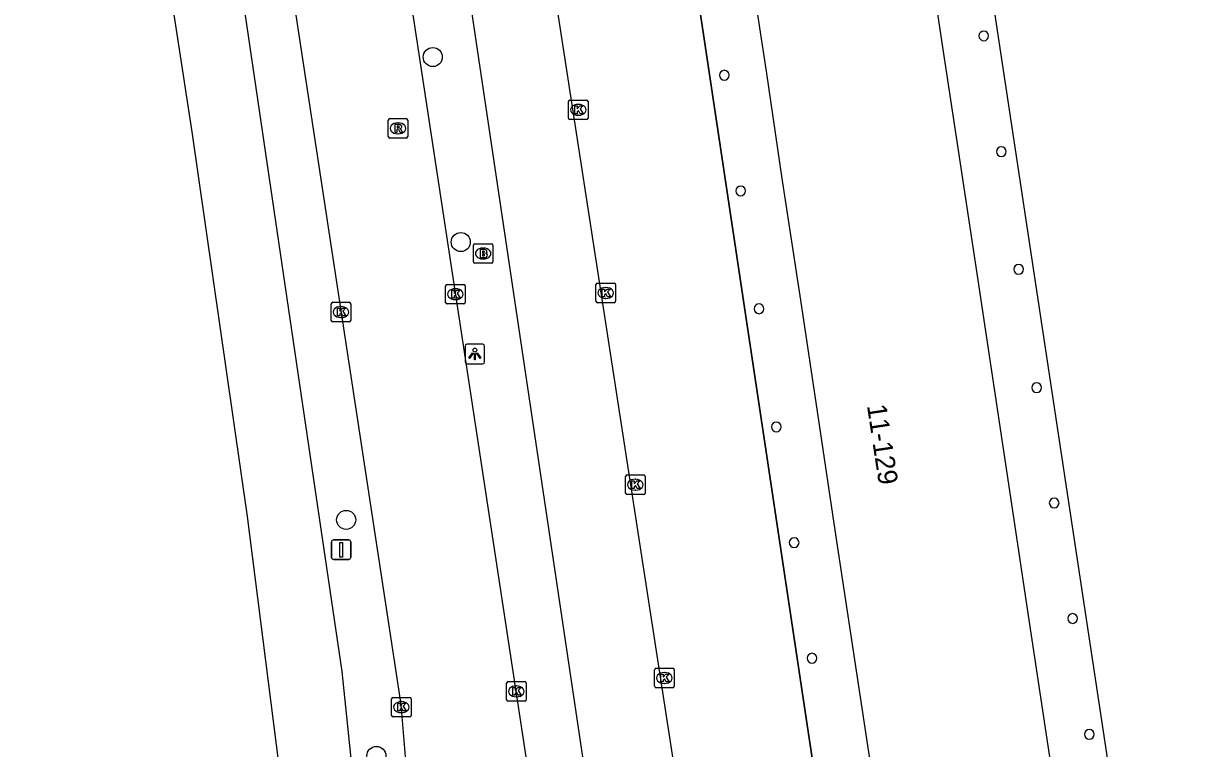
# Model space of a CAD drawing. Extents: x 163010 to 163853, y 382793 to 383982.
# Drawn here: x 163170.5 to 163230.4, y 383329.7 to 383366.9 of the extents above; entities that cross this region are included whole.
import ezdxf

# ---------------------------------------------------------------- set-up
doc = ezdxf.new("R2010")
doc.units = 0
for name, color, linetype in [('IMGEO_Boom', 7, 'Continuous'), ('IMGEO_Brandkraan', 7, 'Continuous'), ('IMGEO_Kolk', 7, 'Continuous'), ('IMGEO_Lichtpunt', 7, 'Continuous'), ('IMGEO_Pand', 7, 'Continuous'), ('IMGEO_Pand_nummerreeks', 7, 'Continuous'), ('IMGEO_Pand_overbouw', 7, 'Continuous'), ('IMGEO_Rijbaan_lokaal_open', 7, 'Continuous'), ('IMGEO_Rijbaan_regionaal_gesloten', 7, 'Continuous'), ('IMGEO_Rioolput', 7, 'Continuous'), ('IMGEO_Verkeersbordpaal', 7, 'Continuous'), ('IMGEO_Voetpad_open', 7, 'Continuous')]:
    doc.layers.add(name, color=color, linetype=linetype)

msp = doc.modelspace()

# ---------------------------------------------------------------- linework, layer by layer
at = {"layer": 'IMGEO_Boom'}
for centre in [(163191.527, 383365.212), (163192.963, 383355.72), (163187.086, 383341.46), (163188.634, 383329.343)]:
    msp.add_circle(centre, 0.489, dxfattribs=at)
at = {"layer": 'IMGEO_Brandkraan'}
for p, q in [((163193.685, 383355.628), (163194.537, 383355.628)), ((163193.61, 383354.702), (163193.61, 383355.554)), ((163194.098, 383355.408), (163194.123, 383355.408)), ((163194.611, 383355.554), (163194.611, 383354.702)), ((163194.537, 383354.628), (163193.685, 383354.628)), ((163194.121, 383354.848), (163194.096, 383354.848))]:
    msp.add_line(p, q, dxfattribs=at)
for points in [[(163193.685, 383355.628), (163194.537, 383355.628)], [(163193.61, 383354.702), (163193.61, 383355.554)], [(163193.958, 383355.328), (163193.958, 383354.928), (163194.171, 383354.928)], [(163194.189, 383355.328), (163193.958, 383355.328)], [(163194.137, 383355.247), (163194.083, 383355.247), (163194.083, 383355.171)], [(163194.083, 383355.171), (163194.136, 383355.171)], [(163194.145, 383355.095), (163194.083, 383355.095), (163194.083, 383355.014)], [(163194.083, 383355.014), (163194.145, 383355.014)], [(163194.611, 383355.554), (163194.611, 383354.702)], [(163194.537, 383354.628), (163193.685, 383354.628)]]:
    msp.add_lwpolyline(points, dxfattribs=at)
for centre, radius, start, end in [((163193.687, 383355.552), 0.0765, 91.55205, 178.44795), ((163193.687, 383355.552), 0.0765, 91.55205, 178.44795), ((163194.535, 383355.552), 0.0765, 1.55205, 88.44795), ((163194.535, 383355.552), 0.0765, 1.55205, 88.44795), ((163194.138, 383355.209), 0.0379, 267.82845, 90.93552), ((163194.146, 383355.054), 0.0404, 269.87594, 90.50774), ((163194.193, 383355.183), 0.145, 59.4692, 91.53667), ((163194.218, 383355.23), 0.0922, 285.51372, 58.15012), ((163194.223, 383355.038), 0.105, 301.31148, 78.98903), ((163193.687, 383354.704), 0.0765, 181.55205, 268.44795), ((163193.687, 383354.704), 0.0765, 181.55205, 268.44795), ((163194.177, 383355.179), 0.251, 268.66757, 293.53466), ((163194.535, 383354.704), 0.0765, 271.55205, 358.44795), ((163194.535, 383354.704), 0.0765, 271.55205, 358.44795)]:
    msp.add_arc(centre, radius, start, end, dxfattribs=at)
for centre, major_axis, ratio, start_param, end_param in [((163194.097, 383355.128), (-0.387, 0.002), 0.722429, 4.712389, 7.853982), ((163194.122, 383355.128), (-0.39, 0.002), 0.717154, 1.570796, 4.712389)]:
    msp.add_ellipse(centre, major_axis=major_axis, ratio=ratio, start_param=start_param, end_param=end_param, dxfattribs=at)
at = {"layer": 'IMGEO_Kolk'}
for p, q in [((163198.488, 383362.08), (163198.488, 383362.932)), ((163198.563, 383363.006), (163199.415, 383363.006)), ((163198.976, 383362.786), (163199.001, 383362.786)), ((163199.489, 383362.932), (163199.489, 383362.08)), ((163198.999, 383362.226), (163198.974, 383362.226)), ((163199.415, 383362.006), (163198.563, 383362.006)), ((163192.187, 383352.619), (163192.187, 383353.471)), ((163192.262, 383353.545), (163193.114, 383353.545)), ((163192.675, 383353.325), (163192.7, 383353.325)), ((163193.188, 383353.471), (163193.188, 383352.619)), ((163199.897, 383352.68), (163199.897, 383353.532)), ((163199.972, 383353.606), (163200.824, 383353.606)), ((163200.385, 383353.386), (163200.41, 383353.386)), ((163200.898, 383353.532), (163200.898, 383352.68)), ((163186.395, 383352.625), (163187.247, 383352.625)), ((163192.698, 383352.765), (163192.673, 383352.765)), ((163200.824, 383352.606), (163199.972, 383352.606)), ((163200.408, 383352.826), (163200.383, 383352.826)), ((163186.32, 383351.699), (163186.32, 383352.551)), ((163186.808, 383352.405), (163186.833, 383352.405)), ((163187.321, 383352.551), (163187.321, 383351.699)), ((163193.114, 383352.545), (163192.262, 383352.545)), ((163187.247, 383351.625), (163186.395, 383351.625)), ((163186.831, 383351.845), (163186.806, 383351.845)), ((163201.415, 383342.838), (163201.415, 383343.69)), ((163201.49, 383343.764), (163202.342, 383343.764)), ((163202.416, 383343.69), (163202.416, 383342.838)), ((163201.926, 383342.984), (163201.901, 383342.984)), ((163201.903, 383343.544), (163201.928, 383343.544)), ((163202.342, 383342.764), (163201.49, 383342.764)), ((163202.906, 383332.918), (163202.906, 383333.77)), ((163202.981, 383333.844), (163203.833, 383333.844)), ((163203.394, 383333.624), (163203.419, 383333.624)), ((163203.907, 383333.77), (163203.907, 383332.918)), ((163195.316, 383332.232), (163195.316, 383333.084)), ((163195.391, 383333.158), (163196.243, 383333.158)), ((163195.804, 383332.938), (163195.829, 383332.938)), ((163196.317, 383333.084), (163196.317, 383332.232)), ((163203.833, 383332.844), (163202.981, 383332.844)), ((163203.417, 383333.064), (163203.392, 383333.064)), ((163189.415, 383331.425), (163189.415, 383332.277)), ((163189.49, 383332.351), (163190.342, 383332.351)), ((163190.416, 383332.277), (163190.416, 383331.425)), ((163195.827, 383332.378), (163195.802, 383332.378)), ((163189.903, 383332.131), (163189.928, 383332.131)), ((163196.243, 383332.158), (163195.391, 383332.158)), ((163190.342, 383331.351), (163189.49, 383331.351)), ((163189.926, 383331.571), (163189.901, 383331.571))]:
    msp.add_line(p, q, dxfattribs=at)
for points in [[(163198.488, 383362.08), (163198.488, 383362.932)], [(163198.563, 383363.006), (163199.415, 383363.006)], [(163199.489, 383362.932), (163199.489, 383362.08)], [(163198.809, 383362.706), (163198.932, 383362.706), (163198.932, 383362.555), (163199.062, 383362.706), (163199.226, 383362.706), (163199.08, 383362.555), (163199.233, 383362.306), (163199.081, 383362.306), (163198.996, 383362.47), (163198.932, 383362.403), (163198.932, 383362.306), (163198.809, 383362.306), (163198.809, 383362.706)], [(163199.415, 383362.006), (163198.563, 383362.006)], [(163192.187, 383352.619), (163192.187, 383353.471)], [(163192.262, 383353.545), (163193.114, 383353.545)], [(163192.508, 383353.245), (163192.631, 383353.245), (163192.631, 383353.094), (163192.761, 383353.245), (163192.925, 383353.245), (163192.779, 383353.094), (163192.932, 383352.845), (163192.78, 383352.845), (163192.695, 383353.009), (163192.631, 383352.942), (163192.631, 383352.845), (163192.508, 383352.845), (163192.508, 383353.245)], [(163193.188, 383353.471), (163193.188, 383352.619)], [(163199.897, 383352.68), (163199.897, 383353.532)], [(163199.972, 383353.606), (163200.824, 383353.606)], [(163200.218, 383353.306), (163200.341, 383353.306), (163200.341, 383353.155), (163200.471, 383353.306), (163200.635, 383353.306), (163200.489, 383353.155), (163200.642, 383352.906), (163200.49, 383352.906), (163200.405, 383353.07), (163200.341, 383353.003), (163200.341, 383352.906), (163200.218, 383352.906), (163200.218, 383353.306)], [(163200.898, 383353.532), (163200.898, 383352.68)], [(163186.395, 383352.625), (163187.247, 383352.625)], [(163200.824, 383352.606), (163199.972, 383352.606)], [(163186.32, 383351.699), (163186.32, 383352.551)], [(163186.641, 383352.325), (163186.764, 383352.325), (163186.764, 383352.174), (163186.894, 383352.325), (163187.058, 383352.325), (163186.912, 383352.174), (163187.065, 383351.925), (163186.913, 383351.925), (163186.828, 383352.089), (163186.764, 383352.022), (163186.764, 383351.925), (163186.641, 383351.925), (163186.641, 383352.325)], [(163187.321, 383352.551), (163187.321, 383351.699)], [(163193.114, 383352.545), (163192.262, 383352.545)], [(163187.247, 383351.625), (163186.395, 383351.625)], [(163201.415, 383342.838), (163201.415, 383343.69)], [(163201.49, 383343.764), (163202.342, 383343.764)], [(163202.416, 383343.69), (163202.416, 383342.838)], [(163201.736, 383343.464), (163201.859, 383343.464), (163201.859, 383343.313), (163201.989, 383343.464), (163202.153, 383343.464), (163202.007, 383343.313), (163202.16, 383343.064), (163202.008, 383343.064), (163201.923, 383343.228), (163201.859, 383343.161), (163201.859, 383343.064), (163201.736, 383343.064), (163201.736, 383343.464)], [(163202.342, 383342.764), (163201.49, 383342.764)], [(163202.906, 383332.918), (163202.906, 383333.77)], [(163202.981, 383333.844), (163203.833, 383333.844)], [(163203.227, 383333.544), (163203.35, 383333.544), (163203.35, 383333.393), (163203.48, 383333.544), (163203.644, 383333.544), (163203.498, 383333.393), (163203.651, 383333.144), (163203.499, 383333.144), (163203.414, 383333.308), (163203.35, 383333.241), (163203.35, 383333.144), (163203.227, 383333.144), (163203.227, 383333.544)], [(163203.907, 383333.77), (163203.907, 383332.918)], [(163195.316, 383332.232), (163195.316, 383333.084)], [(163195.391, 383333.158), (163196.243, 383333.158)], [(163195.637, 383332.858), (163195.76, 383332.858), (163195.76, 383332.707), (163195.89, 383332.858), (163196.054, 383332.858), (163195.908, 383332.707), (163196.061, 383332.458), (163195.909, 383332.458), (163195.824, 383332.622), (163195.76, 383332.555), (163195.76, 383332.458), (163195.637, 383332.458), (163195.637, 383332.858)], [(163196.317, 383333.084), (163196.317, 383332.232)], [(163203.833, 383332.844), (163202.981, 383332.844)], [(163189.415, 383331.425), (163189.415, 383332.277)], [(163189.49, 383332.351), (163190.342, 383332.351)], [(163190.416, 383332.277), (163190.416, 383331.425)], [(163189.736, 383332.051), (163189.859, 383332.051), (163189.859, 383331.9), (163189.989, 383332.051), (163190.153, 383332.051), (163190.007, 383331.9), (163190.16, 383331.651), (163190.008, 383331.651), (163189.923, 383331.815), (163189.859, 383331.748), (163189.859, 383331.651), (163189.736, 383331.651), (163189.736, 383332.051)], [(163196.243, 383332.158), (163195.391, 383332.158)], [(163190.342, 383331.351), (163189.49, 383331.351)]]:
    msp.add_lwpolyline(points, dxfattribs=at)
for centre, start, end in [((163198.565, 383362.93), 91.55205, 178.44795), ((163198.565, 383362.93), 91.55205, 178.44795), ((163199.413, 383362.93), 1.55205, 88.44795), ((163199.413, 383362.93), 1.55205, 88.44795), ((163198.565, 383362.082), 181.55205, 268.44795), ((163198.565, 383362.082), 181.55205, 268.44795), ((163199.413, 383362.082), 271.55205, 358.44795), ((163199.413, 383362.082), 271.55205, 358.44795), ((163192.264, 383353.469), 91.55205, 178.44795), ((163192.264, 383353.469), 91.55205, 178.44795), ((163193.112, 383353.469), 1.55205, 88.44795), ((163193.112, 383353.469), 1.55205, 88.44795), ((163199.974, 383353.53), 91.55205, 178.44795), ((163199.974, 383353.53), 91.55205, 178.44795), ((163200.822, 383353.53), 1.55205, 88.44795), ((163200.822, 383353.53), 1.55205, 88.44795), ((163186.397, 383352.549), 91.55205, 178.44795), ((163186.397, 383352.549), 91.55205, 178.44795), ((163187.245, 383352.549), 1.55205, 88.44795), ((163187.245, 383352.549), 1.55205, 88.44795), ((163192.264, 383352.621), 181.55205, 268.44795), ((163192.264, 383352.621), 181.55205, 268.44795), ((163193.112, 383352.621), 271.55205, 358.44795), ((163193.112, 383352.621), 271.55205, 358.44795), ((163199.974, 383352.682), 181.55205, 268.44795), ((163199.974, 383352.682), 181.55205, 268.44795), ((163200.822, 383352.682), 271.55205, 358.44795), ((163200.822, 383352.682), 271.55205, 358.44795), ((163186.397, 383351.701), 181.55205, 268.44795), ((163186.397, 383351.701), 181.55205, 268.44795), ((163187.245, 383351.701), 271.55205, 358.44795), ((163187.245, 383351.701), 271.55205, 358.44795), ((163201.492, 383343.688), 91.55205, 178.44795), ((163201.492, 383343.688), 91.55205, 178.44795), ((163202.34, 383343.688), 1.55205, 88.44795), ((163202.34, 383343.688), 1.55205, 88.44795), ((163201.492, 383342.84), 181.55205, 268.44795), ((163201.492, 383342.84), 181.55205, 268.44795), ((163202.34, 383342.84), 271.55205, 358.44795), ((163202.34, 383342.84), 271.55205, 358.44795), ((163202.983, 383333.768), 91.55205, 178.44795), ((163202.983, 383333.768), 91.55205, 178.44795), ((163203.831, 383333.768), 1.55205, 88.44795), ((163203.831, 383333.768), 1.55205, 88.44795), ((163195.393, 383333.082), 91.55205, 178.44795), ((163195.393, 383333.082), 91.55205, 178.44795), ((163196.241, 383333.082), 1.55205, 88.44795), ((163196.241, 383333.082), 1.55205, 88.44795), ((163202.983, 383332.92), 181.55205, 268.44795), ((163202.983, 383332.92), 181.55205, 268.44795), ((163203.831, 383332.92), 271.55205, 358.44795), ((163203.831, 383332.92), 271.55205, 358.44795), ((163189.492, 383332.275), 91.55205, 178.44795), ((163189.492, 383332.275), 91.55205, 178.44795), ((163190.34, 383332.275), 1.55205, 88.44795), ((163190.34, 383332.275), 1.55205, 88.44795), ((163195.393, 383332.234), 181.55205, 268.44795), ((163195.393, 383332.234), 181.55205, 268.44795), ((163196.241, 383332.234), 271.55205, 358.44795), ((163196.241, 383332.234), 271.55205, 358.44795), ((163189.492, 383331.427), 181.55205, 268.44795), ((163189.492, 383331.427), 181.55205, 268.44795), ((163190.34, 383331.427), 271.55205, 358.44795), ((163190.34, 383331.427), 271.55205, 358.44795)]:
    msp.add_arc(centre, 0.0765, start, end, dxfattribs=at)
for centre, major_axis, ratio, start_param, end_param in [((163198.975, 383362.506), (-0.387, 0.002), 0.722429, 4.712389, 7.853982), ((163199, 383362.506), (-0.39, 0.002), 0.717154, 1.570796, 4.712389), ((163192.674, 383353.045), (-0.387, 0.002), 0.722429, 4.712389, 7.853982), ((163192.699, 383353.045), (-0.39, 0.002), 0.717154, 1.570796, 4.712389), ((163200.384, 383353.106), (-0.387, 0.002), 0.722429, 4.712389, 7.853982), ((163200.409, 383353.106), (-0.39, 0.002), 0.717154, 1.570796, 4.712389), ((163186.807, 383352.125), (-0.387, 0.002), 0.722429, 4.712389, 7.853982), ((163186.832, 383352.125), (-0.39, 0.002), 0.717154, 1.570796, 4.712389), ((163201.902, 383343.264), (-0.387, 0.002), 0.722429, 4.712389, 7.853982), ((163201.927, 383343.264), (-0.39, 0.002), 0.717154, 1.570796, 4.712389), ((163203.393, 383333.344), (-0.387, 0.002), 0.722429, 4.712389, 7.853982), ((163203.418, 383333.344), (-0.39, 0.002), 0.717154, 1.570796, 4.712389), ((163195.803, 383332.658), (-0.387, 0.002), 0.722429, 4.712389, 7.853982), ((163195.828, 383332.658), (-0.39, 0.002), 0.717154, 1.570796, 4.712389), ((163189.902, 383331.851), (-0.387, 0.002), 0.722429, 4.712389, 7.853982), ((163189.927, 383331.851), (-0.39, 0.002), 0.717154, 1.570796, 4.712389)]:
    msp.add_ellipse(centre, major_axis=major_axis, ratio=ratio, start_param=start_param, end_param=end_param, dxfattribs=at)
at = {"layer": 'IMGEO_Lichtpunt'}
for p, q in [((163193.186, 383350.376), (163193.186, 383349.569)), ((163193.186, 383350.376), (163193.186, 383349.569)), ((163194.088, 383350.471), (163193.28, 383350.471)), ((163194.088, 383350.471), (163193.28, 383350.471)), ((163194.182, 383349.569), (163194.182, 383350.376)), ((163194.182, 383349.569), (163194.182, 383350.376)), ((163193.28, 383349.475), (163194.088, 383349.475)), ((163193.28, 383349.475), (163194.088, 383349.475))]:
    msp.add_line(p, q, dxfattribs=at)
for points in [[(163193.56, 383350.04), (163193.599, 383350.012), (163193.411, 383349.75), (163193.373, 383349.777), (163193.56, 383350.04)], [(163193.662, 383349.992), (163193.709, 383349.992), (163193.709, 383349.67), (163193.662, 383349.67), (163193.662, 383349.992)], [(163193.772, 383350.012), (163193.81, 383350.039), (163193.997, 383349.777), (163193.958, 383349.749), (163193.772, 383350.012)]]:
    msp.add_lwpolyline(points, dxfattribs=at)
msp.add_circle((163193.685, 383350.174), 0.0994, dxfattribs=at)
for centre, start, end in [((163193.28, 383350.376), 90, 180), ((163193.28, 383350.376), 90, 180), ((163194.088, 383350.376), 0, 90), ((163194.088, 383350.376), 0, 90), ((163193.28, 383349.569), 180, 270), ((163193.28, 383349.569), 180, 270), ((163194.088, 383349.569), 270, 0), ((163194.088, 383349.569), 270, 360)]:
    msp.add_arc(centre, 0.0946, start, end, dxfattribs=at)
at = {"layer": 'IMGEO_Pand'}
for points in [[(163214.019, 383389.896), (163215.811, 383378.119), (163216.729, 383372), (163217.672, 383365.721), (163218.489, 383360.307), (163219.424, 383354.102), (163221.206, 383342.268), (163222.117, 383336.203), (163223.07, 383329.86), (163223.887, 383324.464), (163224.823, 383318.307), (163225.771, 383312.064), (163226.572, 383306.656), (163227.544, 383300.293)], [(163218.49, 383298.916), (163217.531, 383305.316), (163216.715, 383310.736), (163215.782, 383316.947), (163214.042, 383328.531), (163213.089, 383334.846), (163212.171, 383340.926), (163211.368, 383346.337), (163210.397, 383352.744), (163209.451, 383358.986), (163208.652, 383364.371), (163207.704, 383370.643), (163206.776, 383376.781), (163205.973, 383382.176), (163205.008, 383388.541)]]:
    msp.add_lwpolyline(points, dxfattribs=at)
for centre, start, end in [((163219.785, 383366.299), 90, 270), ((163219.785, 383366.299), 270, 90), ((163206.477, 383364.281), 90, 270), ((163206.477, 383364.281), 270, 90), ((163220.688, 383360.362), 90, 270), ((163220.688, 383360.362), 270, 90), ((163207.317, 383358.344), 90, 270), ((163207.317, 383358.344), 270, 90), ((163221.573, 383354.322), 90, 270), ((163221.573, 383354.322), 270, 90), ((163208.259, 383352.292), 90, 270), ((163208.259, 383352.292), 270, 90), ((163222.494, 383348.25), 90, 270), ((163222.494, 383348.25), 270, 90), ((163209.148, 383346.232), 90, 270), ((163209.148, 383346.232), 270, 90), ((163223.394, 383342.326), 90, 270), ((163223.394, 383342.326), 270, 90), ((163210.06, 383340.291), 90, 270), ((163210.06, 383340.291), 270, 90), ((163224.342, 383336.398), 90, 270), ((163224.342, 383336.398), 270, 90), ((163210.972, 383334.361), 90, 270), ((163210.972, 383334.361), 270, 90), ((163225.198, 383330.453), 90, 270), ((163225.198, 383330.453), 270, 90)]:
    msp.add_arc(centre, 0.25, start, end, dxfattribs=at)
at = {"layer": 'IMGEO_Pand_overbouw'}
for points in [[(163216.895, 383390.359), (163215.316, 383390.105), (163214.019, 383389.896), (163215.811, 383378.119), (163216.729, 383372), (163217.672, 383365.721), (163218.489, 383360.307), (163219.424, 383354.102), (163221.206, 383342.268), (163222.117, 383336.203), (163223.07, 383329.86), (163223.887, 383324.464), (163224.823, 383318.307), (163225.771, 383312.064), (163226.572, 383306.656), (163227.544, 383300.293), (163230.444, 383300.724)], [(163206.776, 383376.781), (163205.973, 383382.176), (163205.008, 383388.541), (163202.14, 383388.145), (163215.602, 383298.476), (163218.49, 383298.916), (163217.531, 383305.316), (163216.715, 383310.736), (163215.782, 383316.947), (163214.042, 383328.531), (163213.089, 383334.846), (163212.171, 383340.926), (163211.368, 383346.337), (163210.397, 383352.744), (163209.451, 383358.986), (163208.652, 383364.371), (163207.704, 383370.643)]]:
    msp.add_lwpolyline(points, close=True, dxfattribs=at)
at = {"layer": 'IMGEO_Rijbaan_lokaal_open'}
for points in [[(163194.875, 383399.875), (163194.254, 383399.939), (163193.63, 383400.057), (163192.997, 383400.118), (163192.362, 383400.123), (163191.729, 383400.071), (163191.103, 383399.963), (163190.489, 383399.799), (163189.892, 383399.581), (163189.318, 383399.311), (163188.914, 383399.081), (163188.514, 383398.745), (163188.146, 383398.374), (163187.813, 383397.972), (163187.516, 383397.541), (163187.26, 383397.086), (163187.045, 383396.61), (163186.873, 383396.116), (163186.746, 383395.609), (163186.665, 383395.093), (163186.64, 383394.795), (163186.629, 383392.895), (163198.684, 383313.676)], [(163189.626, 383316.72), (163190.174, 383321.636), (163190.297, 383327.264), (163189.904, 383331.976), (163180.551, 383393.43), (163180.139, 383396.019)], [(163215.602, 383298.476), (163202.14, 383388.145), (163205.008, 383388.541)], [(163194.782, 383387.944), (163208.685, 383297.697)]]:
    msp.add_lwpolyline(points, dxfattribs=at)
at = {"layer": 'IMGEO_Rijbaan_regionaal_gesloten'}
for points in [[(163186.341, 383296.644), (163186.215, 383301.895), (163185.236, 383313.83), (163184.039, 383325.745), (163182.032, 383341.64), (163179.185, 383361.372), (163176.149, 383381.221), (163173.105, 383401.129), (163170.496, 383416.864), (163167.702, 383432.568), (163165.593, 383444.417), (163163.278, 383456.29), (163160.943, 383468.26), (163153.991, 383500.14), (163134.503, 383591.15)], [(163188.636, 383316.666), (163186.886, 383333.684), (163184.717, 383348.4), (163178.343, 383391.65), (163177.182, 383399.153), (163177.037, 383400.66)]]:
    msp.add_lwpolyline(points, dxfattribs=at)
at = {"layer": 'IMGEO_Rioolput'}
for p, q in [((163189.243, 383361.128), (163189.243, 383361.98)), ((163189.318, 383362.054), (163190.17, 383362.054)), ((163189.731, 383361.834), (163189.756, 383361.834)), ((163190.244, 383361.98), (163190.244, 383361.128)), ((163190.17, 383361.054), (163189.318, 383361.054)), ((163189.754, 383361.274), (163189.729, 383361.274))]:
    msp.add_line(p, q, dxfattribs=at)
for points in [[(163189.243, 383361.128), (163189.243, 383361.98)], [(163189.318, 383362.054), (163190.17, 383362.054)], [(163189.832, 383361.752), (163189.58, 383361.754), (163189.58, 383361.354)], [(163189.758, 383361.673), (163189.704, 383361.673), (163189.704, 383361.592)], [(163189.704, 383361.592), (163189.756, 383361.592)], [(163190.244, 383361.98), (163190.244, 383361.128)], [(163190.17, 383361.054), (163189.318, 383361.054)], [(163189.58, 383361.354), (163189.704, 383361.354), (163189.704, 383361.516), (163189.715, 383361.516)], [(163189.762, 383361.487), (163189.833, 383361.354), (163189.973, 383361.354), (163189.908, 383361.48)]]:
    msp.add_lwpolyline(points, dxfattribs=at)
for centre, radius, start, end in [((163189.32, 383361.978), 0.0765, 91.55205, 178.44795), ((163189.32, 383361.978), 0.0765, 91.55205, 178.44795), ((163189.74, 383361.781), 0.19, 274.7715, 282.96867), ((163189.764, 383361.577), 0.0964, 77.00612, 93.18647), ((163189.778, 383361.634), 0.0378, 276.66336, 79.67722), ((163189.831, 383361.642), 0.109, 350.36119, 89.41601), ((163189.829, 383361.642), 0.112, 277.58423, 350.98172), ((163190.168, 383361.978), 0.0765, 1.55205, 88.44795), ((163190.168, 383361.978), 0.0765, 1.55205, 88.44795), ((163189.32, 383361.13), 0.0765, 181.55205, 268.44795), ((163189.32, 383361.13), 0.0765, 181.55205, 268.44795), ((163189.714, 383361.463), 0.0533, 26.02933, 88.69889), ((163189.813, 383361.427), 0.108, 29.51342, 73.79051), ((163190.168, 383361.13), 0.0765, 271.55205, 358.44795), ((163190.168, 383361.13), 0.0765, 271.55205, 358.44795)]:
    msp.add_arc(centre, radius, start, end, dxfattribs=at)
for centre, major_axis, ratio, start_param, end_param in [((163189.73, 383361.554), (-0.387, 0.002), 0.722429, 4.712389, 7.853982), ((163189.755, 383361.554), (-0.39, 0.002), 0.717154, 1.570796, 4.712389)]:
    msp.add_ellipse(centre, major_axis=major_axis, ratio=ratio, start_param=start_param, end_param=end_param, dxfattribs=at)
at = {"layer": 'IMGEO_Verkeersbordpaal'}
for p, q in [((163186.334, 383339.529), (163186.334, 383340.329)), ((163186.334, 383340.329), (163186.334, 383339.529)), ((163186.434, 383340.429), (163187.224, 383340.429)), ((163187.224, 383340.429), (163186.434, 383340.429)), ((163187.324, 383340.329), (163187.324, 383339.529)), ((163187.324, 383339.529), (163187.324, 383340.329)), ((163187.224, 383339.429), (163186.434, 383339.429)), ((163186.434, 383339.429), (163187.224, 383339.429))]:
    msp.add_line(p, q, dxfattribs=at)
msp.add_lwpolyline([(163186.754, 383340.304), (163186.904, 383340.304), (163186.904, 383339.554), (163186.754, 383339.554), (163186.754, 383340.304)], dxfattribs=at)
for centre, start, end in [((163186.434, 383340.329), 90, 180), ((163186.434, 383340.329), 90, 180), ((163187.224, 383340.329), 0, 90), ((163187.224, 383340.329), 360, 90), ((163186.434, 383339.529), 180, 270), ((163186.434, 383339.529), 180, 270), ((163187.224, 383339.529), 270, 0), ((163187.224, 383339.529), 270, 0)]:
    msp.add_arc(centre, 0.1, start, end, dxfattribs=at)
at = {"layer": 'IMGEO_Voetpad_open'}
for points in [[(163228.85, 383300.487), (163230.444, 383300.724), (163216.895, 383390.359), (163215.316, 383390.105)], [(163204.031, 383296.956), (163203.383, 383301.381), (163190.596, 383387.318)]]:
    msp.add_lwpolyline(points, dxfattribs=at)

# ---------------------------------------------------------------- texts
at = {"layer": 'IMGEO_Pand_nummerreeks'}
msp.add_text('11-129', height=1, rotation=278.58362, dxfattribs=at).set_placement((163213.792, 383347.323))

doc.saveas('drawing.dxf')
